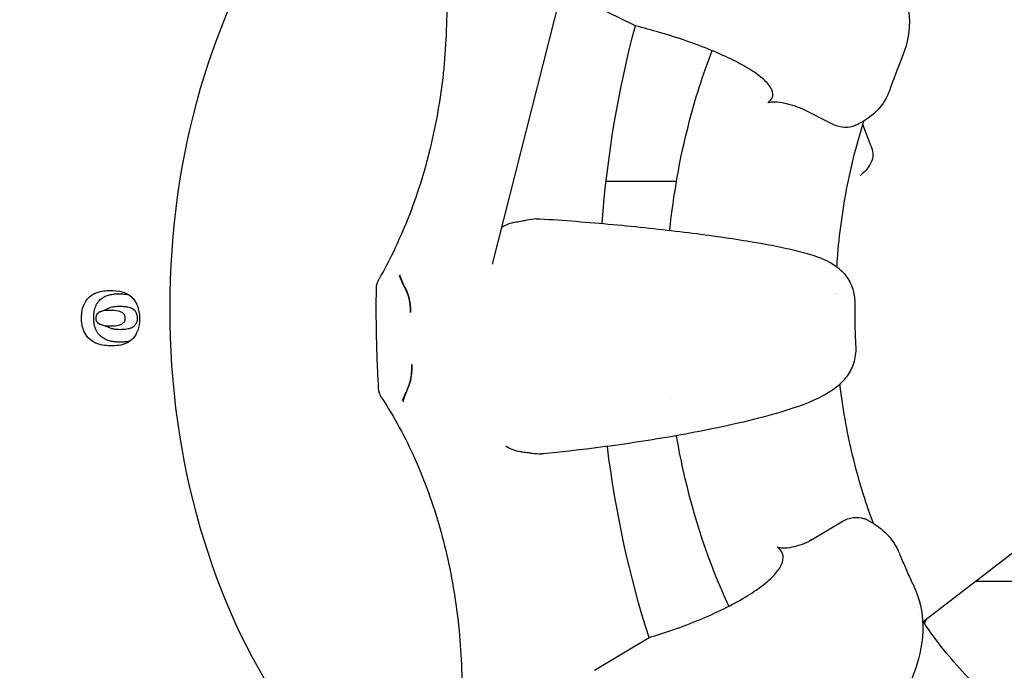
# Model space of a CAD drawing. Header units: inches. Extents: x 1 to 669, y 0 to 417.
# Tile 266 of 448: x 364.979 to 366.422, y 232.091 to 233.044. Entities that reach past the tile are written whole.
import ezdxf

# ---------------------------------------------------------------- set-up
doc = ezdxf.new("R2010")
doc.units = ezdxf.units.IN
doc.header["$LTSCALE"] = 12
doc.header["$MEASUREMENT"] = 0
doc.header["$PDMODE"] = 1
doc.layers.get('Defpoints').update_dxf_attribs({"linetype": 'CONTINUOUS'})
doc.layers.add('D', color=2, linetype='CONTINUOUS')
doc.layers.add('Q', color=4, linetype='CONTINUOUS')
doc.styles.get("Standard").update_dxf_attribs({"font": 'SIMPLEX.SHX', "width": 0.875})
doc.dimstyles.get("Standard").update_dxf_attribs({"dimscale": 28, "dimtxt": 0.125, "dimasz": 0.125, "dimexe": 0.04375, "dimexo": 0.0625, "dimgap": 0.04375, "dimtad": 0, "dimtih": 1, "dimtoh": 1, "dimdec": 4, "dimzin": 12, "dimdsep": 46, "dimlunit": 5, "dimtxsty": 'Standard', "dimcen": 0, "dimclrd": 256, "dimclre": 256, "dimclrt": 256, "dimadec": 1, "dimazin": 3, "dimtfac": 0.875, "dimtdec": 4, "dimtofl": 0, "dimtmove": 0, "dimatfit": 2, "dimfxl": 1, "dimtolj": 1, "dimtzin": 12, "dimlwd": 13, "dimlwe": 13, "dimarcsym": 0})
doc.dimstyles.new('STANDARD$0', dxfattribs={"dimscale": 32, "dimtxt": 0.09375, "dimasz": 0.0625, "dimexe": 0.03125, "dimexo": 0.03125, "dimgap": 0.03125, "dimtad": 1, "dimtih": 1, "dimtoh": 1, "dimdec": 4, "dimzin": 12, "dimdsep": 46, "dimlunit": 5, "dimtxsty": 'Standard', "dimcen": -0.03125, "dimclrd": 256, "dimclre": 256, "dimclrt": 256, "dimadec": 0, "dimazin": 0, "dimtfac": 0.875, "dimtdec": 4, "dimtofl": 0, "dimtmove": 0, "dimatfit": 3, "dimfxl": 1, "dimtolj": 1, "dimtzin": 12, "dimlwd": 13, "dimlwe": 13, "dimarcsym": 0})

# ---------------------------------------------------------------- blocks, each defined once
blk = doc.blocks.new('*D70')
at = {"layer": 'D', "lineweight": 13, "transparency": 16777216}
for p, q in [((327.5446, 287.0038), (425.2048, 287.0038)), ((424.2048, 285.0038), (424.2048, 231.3716)), ((424.2048, 167.621), (424.2048, 223.2466)), ((370.1312, 165.621), (425.2048, 165.621))]:
    blk.add_line(p, q, dxfattribs=at)
at = {"layer": 'D', "transparency": 16777216}
for points in [[(423.8715, 285.0038), (424.5382, 285.0038), (424.2048, 287.0038)], [(423.8715, 167.621), (424.5382, 167.621), (424.2048, 165.621)]]:
    blk.add_solid(points, dxfattribs=at)
at = {"layer": 'Defpoints', "color": 0, "transparency": 16777216}
for p in [(326.5446, 287.0038), (369.1312, 165.621), (424.2048, 165.621)]:
    blk.add_point(p, dxfattribs=at)
at = {"layer": 'D', "transparency": 16777216, "insert": (424.2048, 227.3091), "char_height": 3, "attachment_point": 5}
blk.add_mtext('\\A1;121{\\H0.875x;\\S1/2;}{}{\\C2;%%p1}', dxfattribs=at)

msp = doc.modelspace()

# ---------------------------------------------------------------- linework, layer by layer
at = {"layer": 'Q', "extrusion": (-1, 4.93038e-32, -2.22045e-16)}
for p, q in [((365.67248, 232.68588), (365.9109, 233.62732)), ((365.88174, 233.03516), (365.7997, 233.07601)), ((366.1718, 232.89071), (366.12496, 232.91404)), ((366.22674, 232.86007), (366.21501, 232.89061)), ((365.83881, 232.80772), (365.942, 232.80772)), ((365.09717, 232.61605), (365.11011, 232.62151)), ((365.1116, 232.59261), (365.09837, 232.59744)), ((365.93998, 232.43422), (365.942, 232.43422)), ((366.13902, 232.28131), (366.18473, 232.30875)), ((366.30346, 232.16227), (366.44726, 232.27268)), ((366.44732, 232.22097), (366.37991, 232.22097)), ((365.8216, 232.09078), (365.90165, 232.13883))]:
    msp.add_line(p, q, dxfattribs=at)
at = {"layer": 'Q', "extrusion": (2.22045e-16, -1.09476e-47, -1)}
for centre, start, end in [((-365.53215, 232.64983), 0.85355, 29.76119), ((-365.53534, 232.50617), 327.00312, 356.59691)]:
    msp.add_arc(centre, 0.03, start, end, dxfattribs=at)
at = {"layer": 'Q', "extrusion": (2.22045e-16, -8.75812e-47, -1)}
msp.add_ellipse((365.36223, 232.62097), major_axis=(0, 0.85), ratio=0.7071068, start_param=-1.4109996, end_param=-0.0174533, dxfattribs=at)
at = {"layer": 'Q', "extrusion": (2.22045e-16, 0, -1)}
for centre, major_axis, ratio, start_param, end_param in [((365.80063, 232.62097), (0, -0.85), 0.7071068, 0.0681147, 3.1234172), ((366.65623, 232.62097), (0, 1.171), 0.7071068, -1.9951561, -1.7442286), ((365.74844, 232.47449), (0.01159, 0.06588), 0.7476836, -3.3441867, -3.2749371), ((366.11781, 232.28131), (-0.02874, -0.00863), 0.2762605, -2.3145218, -0.1968871)]:
    msp.add_ellipse(centre, major_axis=major_axis, ratio=ratio, start_param=start_param, end_param=end_param, dxfattribs=at)
at = {"layer": 'Q', "extrusion": (2.22045e-16, -1.09476e-47, -1)}
msp.add_ellipse((366.65623, 232.62097), major_axis=(0, 1.171), ratio=0.7071068, start_param=-1.4641616, end_param=-1.2092692, dxfattribs=at)
at = {"layer": 'Q', "extrusion": (2.22045e-16, -6.16298e-33, -1)}
msp.add_ellipse((366.10375, 232.91404), major_axis=(0.02912, -0.00725), ratio=0.2348486, start_param=-2.9325346, end_param=-0.8148998, dxfattribs=at)
at = {"layer": 'Q', "extrusion": (2.22045e-16, 1.2326e-32, -1)}
msp.add_ellipse((365.74372, 232.68656), major_axis=(0.01087, -0.0655), ratio=0.7588536, start_param=-3.0815963, end_param=-2.9680716, dxfattribs=at)
at = {"layer": 'Q', "extrusion": (2.22045e-16, -1.75162e-46, -1)}
msp.add_ellipse((365.36223, 232.62097), major_axis=(0, -0.85), ratio=0.7071068, start_param=0, end_param=1.4109996, dxfattribs=at)
at = {"layer": 'Q', "extrusion": (2.22045e-16, 4.37906e-47, -1)}
msp.add_ellipse((365.80063, 232.62097), major_axis=(0, -0.85), ratio=0.7071068, start_param=-1.0059782, end_param=-0.9968154, dxfattribs=at)
at = {"layer": 'Q'}
for points, knots in [([(365.88879, 233.39316), (365.92557, 233.38193), (365.96382, 233.36665), (366.00947, 233.34417), (366.01834, 233.3396), (366.05361, 233.32061), (366.07946, 233.30476), (366.13595, 233.26551), (366.16584, 233.2409), (366.2167, 233.19023), (366.23818, 233.16356), (366.27047, 233.10841), (366.28139, 233.07871), (366.28409, 233.0296), (366.2812, 233.00995), (366.27376, 232.99214)], [0, 0, 0, 0, 0.12305488, 0.12305488, 0.15295128, 0.15295128, 0.24321717, 0.24321717, 0.36467756, 0.36467756, 0.48862477, 0.48862477, 0.62048317, 0.62048317, 0.70439921, 0.70439921, 0.70439921, 0.70439921]), ([(365.59444, 233.19947), (365.60028, 233.16243), (365.60376, 233.12461), (365.60587, 233.04868), (365.60451, 233.01058), (365.59699, 232.93537), (365.59084, 232.89828), (365.57396, 232.82634), (365.56325, 232.79151), (365.53765, 232.72528), (365.52277, 232.69388), (365.5061, 232.66472)], [6.06395461, 6.06395461, 6.06395461, 6.06395461, 6.24380011, 6.24380011, 6.42364561, 6.42364561, 6.60349111, 6.60349111, 6.78333662, 6.78333662, 6.96318212, 6.96318212, 6.96318212, 6.96318212]), ([(366.07562, 232.92255), (366.07641, 232.92309), (366.07715, 232.92364), (366.08103, 232.92694), (366.08275, 232.93011), (366.08352, 232.93649), (366.08264, 232.94029), (366.07784, 232.94847), (366.07393, 232.95285), (366.06454, 232.96118), (366.0582, 232.9659), (366.04291, 232.97555), (366.03396, 232.98048), (366.01584, 232.9895), (366.005, 232.99443), (365.98154, 233.00408), (365.96893, 233.0088), (365.94484, 233.01713), (365.93116, 233.02151), (365.90527, 233.02906), (365.89317, 233.03231), (365.88174, 233.03516)], [1.94412235, 1.94412235, 1.94412235, 1.94412235, 1.9657383, 1.9657383, 2.06919669, 2.06919669, 2.17268186, 2.17268186, 2.27616702, 2.27616702, 2.37966366, 2.37966366, 2.4831603, 2.4831603, 2.58664951, 2.58664951, 2.69013871, 2.69013871, 2.79360598, 2.79360598, 2.88108268, 2.88108268, 2.88108268, 2.88108268]), ([(365.93209, 232.73554), (365.93751, 232.78787), (365.94664, 232.83946), (365.96893, 232.92698), (365.98055, 232.96364), (365.99408, 232.99892)], [3.28688065, 3.28688065, 3.28688065, 3.28688065, 3.4873358, 3.4873358, 3.63869874, 3.63869874, 3.63869874, 3.63869874]), ([(366.27375, 232.99213), (366.27238, 232.98885), (366.27102, 232.98553), (366.26834, 232.97886), (366.26702, 232.9755), (366.2644, 232.96873), (366.26311, 232.96531), (366.26056, 232.95844), (366.2593, 232.95498), (366.25681, 232.94802), (366.25559, 232.94451), (366.25438, 232.94098)], [2.608096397, 2.608096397, 2.608096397, 2.608096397, 2.62475778, 2.62475778, 2.641419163, 2.641419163, 2.658080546, 2.658080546, 2.674741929, 2.674741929, 2.691403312, 2.691403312, 2.691403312, 2.691403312]), ([(366.25438, 232.94098), (366.25064, 232.93001), (366.24434, 232.92003), (366.22931, 232.9039), (366.22053, 232.89768), (366.20926, 232.89168), (366.20691, 232.89053), (366.20455, 232.88947)], [0, 0, 0, 0, 0.04799056, 0.04799056, 0.09781121, 0.09781121, 0.11083431, 0.11083431, 0.11083431, 0.11083431]), ([(366.177, 232.68208), (366.17724, 232.68581), (366.17751, 232.68953), (366.1792, 232.71165), (366.18114, 232.72996), (366.1861, 232.76627), (366.1891, 232.78427), (366.19615, 232.81985), (366.20019, 232.83742), (366.20838, 232.86859), (366.21235, 232.88229), (366.21663, 232.89578)], [3.23269417, 3.23269417, 3.23269417, 3.23269417, 3.24941679, 3.24941679, 3.3320698, 3.3320698, 3.41472282, 3.41472282, 3.49737583, 3.49737583, 3.563699, 3.563699, 3.563699, 3.563699]), ([(366.20452, 232.88945), (366.19932, 232.88711), (366.19386, 232.8861), (366.18275, 232.88653), (366.17714, 232.88805), (366.1718, 232.89071)], [0.00000407, 0.00000407, 0.00000407, 0.00000407, 0.05879473, 0.05879473, 0.11966447, 0.11966447, 0.11966447, 0.11966447]), ([(366.22674, 232.86007), (366.22821, 232.85623), (366.22928, 232.8517), (366.22964, 232.84705), (366.22966, 232.84594), (366.22963, 232.84483)], [-0.361503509, -0.361503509, -0.361503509, -0.361503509, -0.328232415, -0.328232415, -0.318270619, -0.318270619, -0.318270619, -0.318270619]), ([(366.22963, 232.84483), (366.22961, 232.8443), (366.22957, 232.84376), (366.22908, 232.83951), (366.2276, 232.83549), (366.22194, 232.82602), (366.21716, 232.82071), (366.21136, 232.81598), (366.21131, 232.81594), (366.21125, 232.8159)], [-0.10942397, -0.10942397, -0.10942397, -0.10942397, -0.10301699, -0.10301699, -0.05872318, -0.05872318, 0, 0, 0.00054096, 0.00054096, 0.00054096, 0.00054096]), ([(365.70643, 232.74742), (365.7025, 232.74693), (365.69866, 232.74592), (365.69143, 232.74307), (365.68804, 232.74124), (365.68493, 232.7391), (365.68492, 232.73909), (365.68486, 232.73905)], [-0.060288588, -0.060288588, -0.060288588, -0.060288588, -0.029972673, -0.029972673, 0, 0, 0.000343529, 0.000343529, 0.000343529, 0.000343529]), ([(365.73585, 232.75244), (365.73195, 232.7521), (365.72722, 232.75126), (365.72011, 232.74985), (365.71786, 232.7494), (365.71263, 232.74838), (365.70951, 232.74781), (365.70643, 232.74742)], [-0.083714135, -0.083714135, -0.083714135, -0.083714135, -0.041860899, -0.041860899, -0.023658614, -0.023658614, -0.000001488, -0.000001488, -0.000001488, -0.000001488]), ([(365.7416, 232.7525), (365.77623, 232.75033), (365.81284, 232.74749), (365.88434, 232.7409), (365.92014, 232.73708), (365.98648, 232.72893), (366.01785, 232.72451), (366.07295, 232.71549), (366.09712, 232.71082), (366.12711, 232.70354), (366.13637, 232.70098), (366.15412, 232.69496), (366.16246, 232.69193), (366.17551, 232.68329), (366.1785, 232.68105), (366.1844, 232.67572), (366.18732, 232.67265), (366.1942, 232.66364), (366.19791, 232.65687), (366.20217, 232.64335), (366.20319, 232.63672), (366.20314, 232.63012)], [0, 0, 0, 0, 0.10790101, 0.10790101, 0.21576919, 0.21576919, 0.32406543, 0.32406543, 0.43476652, 0.43476652, 0.4943716, 0.4943716, 0.55864357, 0.55864357, 0.57658216, 0.57658216, 0.59351183, 0.59351183, 0.61947056, 0.61947056, 0.64115894, 0.64115894, 0.64115894, 0.64115894]), ([(365.5445, 232.65046), (365.54384, 232.65167), (365.54319, 232.65287), (365.54257, 232.65406), (365.53978, 232.65944), (365.53749, 232.66449), (365.53598, 232.66869)], [-0.071452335, -0.071452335, -0.071452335, -0.071452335, -0.058365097, -0.058365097, -0.058365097, 0.000545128, 0.000545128, 0.000545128, 0.000545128]), ([(365.54462, 232.65067), (365.5427, 232.6544), (365.54109, 232.65795), (365.53864, 232.66416), (365.53773, 232.66692), (365.53701, 232.66972), (365.53694, 232.67), (365.53687, 232.67026)], [0.000002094, 0.000002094, 0.000002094, 0.000002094, 0.035957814, 0.035957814, 0.068431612, 0.068431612, 0.071913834, 0.071913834, 0.071913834, 0.071913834]), ([(365.0699, 232.60658), (365.0699, 232.60871), (365.06991, 232.61053), (365.07027, 232.61444), (365.07058, 232.6169), (365.07153, 232.62125), (365.07243, 232.6249), (365.07585, 232.63145), (365.07776, 232.63446), (365.0852, 232.64153), (365.08949, 232.64341), (365.09903, 232.64717), (365.10637, 232.64725), (365.11189, 232.6473)], [-0.15717626, -0.15717626, -0.15717626, -0.15717626, -0.12636839, -0.12636839, -0.10525266, -0.10525266, -0.0867008, -0.0867008, -0.07514542, -0.07514542, -0.0594603, -0.0594603, -0.000001, -0.000001, -0.000001, -0.000001]), ([(365.11189, 232.6473), (365.11701, 232.64724), (365.1235, 232.64712), (365.13746, 232.64282), (365.1399, 232.64079), (365.14317, 232.63799)], [-0.086398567, -0.086398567, -0.086398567, -0.086398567, -0.041518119, -0.041518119, -0.000001, -0.000001, -0.000001, -0.000001]), ([(365.50539, 232.50439), (365.50481, 232.51409), (365.50431, 232.5238), (365.50344, 232.54323), (365.50308, 232.55295), (365.50251, 232.57241), (365.50229, 232.58214), (365.502, 232.6016), (365.50193, 232.61134), (365.50193, 232.63081), (365.502, 232.64054), (365.50215, 232.65028)], [3.05769375, 3.05769375, 3.05769375, 3.05769375, 3.07868678, 3.07868678, 3.09967981, 3.09967981, 3.12067284, 3.12067284, 3.14166586, 3.14166586, 3.16265889, 3.16265889, 3.16265889, 3.16265889]), ([(365.55227, 232.61497), (365.55225, 232.62184), (365.55148, 232.62872), (365.54875, 232.64076), (365.54696, 232.64579), (365.54471, 232.65007), (365.54461, 232.65026), (365.5445, 232.65046)], [-0.427982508, -0.427982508, -0.427982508, -0.427982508, -0.384201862, -0.384201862, -0.344834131, -0.344834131, -0.342890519, -0.342890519, -0.342890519, -0.342890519]), ([(365.54462, 232.65067), (365.5449, 232.65013), (365.54517, 232.64957), (365.54767, 232.64424), (365.54943, 232.63856), (365.55125, 232.62909), (365.55169, 232.62573), (365.55216, 232.6199), (365.55227, 232.61742), (365.55227, 232.61497)], [-0.096603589, -0.096603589, -0.096603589, -0.096603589, -0.090952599, -0.090952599, -0.043910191, -0.043910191, -0.018693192, -0.018693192, 0, 0, 0, 0]), ([(365.08783, 232.60693), (365.08783, 232.60845), (365.08784, 232.60998), (365.08798, 232.61225), (365.08805, 232.61301), (365.08822, 232.61451), (365.08832, 232.61526), (365.08854, 232.61674), (365.08867, 232.61748), (365.08898, 232.61893), (365.08916, 232.61965), (365.08973, 232.62177), (365.09019, 232.62315), (365.09127, 232.62576), (365.0919, 232.62699), (365.09328, 232.6293), (365.09404, 232.63038), (365.09565, 232.63236), (365.09651, 232.63327), (365.0983, 232.63493), (365.09923, 232.63568), (365.10114, 232.63704), (365.10212, 232.63766), (365.10412, 232.63876), (365.10514, 232.63922), (365.10721, 232.64005), (365.10826, 232.64039), (365.11037, 232.64098), (365.11143, 232.64124), (365.11356, 232.64165), (365.11463, 232.64181), (365.11677, 232.64209), (365.11785, 232.64221), (365.12107, 232.64248), (365.12323, 232.64252), (365.12539, 232.64254)], [0, 0, 0, 0, 0.0001153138, 0.0001153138, 0.0001729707, 0.0001729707, 0.0002306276, 0.0002306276, 0.0002882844, 0.0002882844, 0.0003459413, 0.0003459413, 0.0004612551, 0.0004612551, 0.0005765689, 0.0005765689, 0.0006918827, 0.0006918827, 0.0008071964, 0.0008071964, 0.0009225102, 0.0009225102, 0.001037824, 0.001037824, 0.0011531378, 0.0011531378, 0.0012684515, 0.0012684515, 0.0013837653, 0.0013837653, 0.0014990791, 0.0014990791, 0.0016143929, 0.0016143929, 0.0018450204, 0.0018450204, 0.0018450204, 0.0018450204]), ([(365.12539, 232.64254), (365.12792, 232.64251), (365.13046, 232.64246), (365.13488, 232.64202), (365.13676, 232.64176), (365.13864, 232.64141)], [0, 0, 0, 0, 0.00027379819, 0.00027379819, 0.00047775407, 0.00047775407, 0.00047775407, 0.00047775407]), ([(365.14317, 232.63799), (365.14475, 232.63638), (365.14616, 232.63494), (365.14953, 232.63002), (365.15071, 232.62758), (365.15269, 232.62268), (365.15355, 232.61957), (365.15471, 232.61286), (365.15481, 232.60984), (365.15491, 232.60717)], [-0.063992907, -0.063992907, -0.063992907, -0.063992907, -0.051796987, -0.051796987, -0.038413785, -0.038413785, -0.020400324, -0.020400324, -0.000001, -0.000001, -0.000001, -0.000001]), ([(365.11146, 232.61816), (365.1082, 232.61811), (365.103, 232.61799), (365.09768, 232.61629), (365.0962, 232.61573), (365.09414, 232.61433), (365.0932, 232.6134), (365.09199, 232.6118), (365.09147, 232.61091), (365.09075, 232.60862), (365.09072, 232.60752), (365.0907, 232.60663)], [-0.054358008, -0.054358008, -0.054358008, -0.054358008, -0.025697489, -0.025697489, -0.018155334, -0.018155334, -0.012132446, -0.012132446, -0.006786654, -0.006786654, -0.000001, -0.000001, -0.000001, -0.000001]), ([(365.12547, 232.62385), (365.12294, 232.6238), (365.1204, 232.62375), (365.11663, 232.62326), (365.11537, 232.62306), (365.11288, 232.6225), (365.11164, 232.62213), (365.11032, 232.6216), (365.11022, 232.62156), (365.11011, 232.62151)], [0, 0, 0, 0, 0.00027287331, 0.00027287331, 0.00040930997, 0.00040930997, 0.00054574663, 0.00054574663, 0.00055761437, 0.00055761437, 0.00055761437, 0.00055761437]), ([(365.13411, 232.60664), (365.13406, 232.60774), (365.13401, 232.60865), (365.1335, 232.61037), (365.13316, 232.61137), (365.13213, 232.61289), (365.13187, 232.61317), (365.13106, 232.61398), (365.13064, 232.61465), (365.12663, 232.61636), (365.12553, 232.61674), (365.11951, 232.61807), (365.11474, 232.61812), (365.11146, 232.61816)], [-0.14433582, -0.14433582, -0.14433582, -0.14433582, -0.10597791, -0.10597791, -0.08879537, -0.08879537, -0.08091388, -0.08091388, -0.04851369, -0.04851369, -0.03530667, -0.03530667, -0.000001, -0.000001, -0.000001, -0.000001]), ([(365.15204, 232.60701), (365.15202, 232.60748), (365.152, 232.60796), (365.15193, 232.6089), (365.15188, 232.60937), (365.15167, 232.61077), (365.15145, 232.61168), (365.15089, 232.61342), (365.15054, 232.61424), (365.14973, 232.61578), (365.14928, 232.61649), (365.14852, 232.61745), (365.14826, 232.61775), (365.1477, 232.6183), (365.14742, 232.61856), (365.14684, 232.61905), (365.14654, 232.61928), (365.14594, 232.6197), (365.14563, 232.6199), (365.14471, 232.62048), (365.14407, 232.62082), (365.14311, 232.62125), (365.14279, 232.62139), (365.14214, 232.62165), (365.14181, 232.62178), (365.14018, 232.62235), (365.13885, 232.62267), (365.13686, 232.62306), (365.13619, 232.62317), (365.13485, 232.62336), (365.13418, 232.62343), (365.13284, 232.62355), (365.13217, 232.62361), (365.13083, 232.6237), (365.13016, 232.62374), (365.12815, 232.62381), (365.12681, 232.62383), (365.12547, 232.62385)], [0, 0, 0, 0, 0.0000359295, 0.0000359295, 0.0000718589, 0.0000718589, 0.0001437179, 0.0001437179, 0.0002155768, 0.0002155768, 0.0002874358, 0.0002874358, 0.0003233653, 0.0003233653, 0.0003592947, 0.0003592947, 0.0003952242, 0.0003952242, 0.0004311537, 0.0004311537, 0.0005030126, 0.0005030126, 0.0005389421, 0.0005389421, 0.0005748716, 0.0005748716, 0.0007185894, 0.0007185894, 0.0007904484, 0.0007904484, 0.0008623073, 0.0008623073, 0.0009341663, 0.0009341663, 0.0010060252, 0.0010060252, 0.0011497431, 0.0011497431, 0.0011497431, 0.0011497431]), ([(366.20313, 232.63012), (366.2031, 232.62577), (366.20309, 232.62141), (366.20312, 232.6127), (366.20316, 232.60834), (366.2033, 232.59963), (366.2034, 232.59528), (366.20365, 232.58658), (366.2038, 232.58223), (366.20415, 232.57354), (366.20435, 232.5692), (366.20458, 232.56486)], [3.129377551, 3.129377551, 3.129377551, 3.129377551, 3.146821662, 3.146821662, 3.164265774, 3.164265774, 3.181709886, 3.181709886, 3.199153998, 3.199153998, 3.21659811, 3.21659811, 3.21659811, 3.21659811]), ([(365.11353, 232.56633), (365.10786, 232.56638), (365.10016, 232.56656), (365.08878, 232.57097), (365.08403, 232.5735), (365.07675, 232.58125), (365.07484, 232.5845), (365.07177, 232.59164), (365.07104, 232.59543), (365.07004, 232.60111), (365.06996, 232.60421), (365.0699, 232.60658)], [-0.055089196, -0.055089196, -0.055089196, -0.055089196, -0.038594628, -0.038594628, -0.030725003, -0.030725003, -0.025233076, -0.025233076, -0.018067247, -0.018067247, -0.000001, -0.000001, -0.000001, -0.000001]), ([(365.12695, 232.57177), (365.12478, 232.57179), (365.12261, 232.57183), (365.11826, 232.57218), (365.11609, 232.57245), (365.11178, 232.57328), (365.10963, 232.57384), (365.10646, 232.57501), (365.10542, 232.57548), (365.10337, 232.57654), (365.10236, 232.57712), (365.10038, 232.57844), (365.0994, 232.57915), (365.09752, 232.58073), (365.09661, 232.58161), (365.09489, 232.58352), (365.09407, 232.58456), (365.09257, 232.58682), (365.09188, 232.58803), (365.09067, 232.59061), (365.09016, 232.59199), (365.08951, 232.59412), (365.08932, 232.59484), (365.08896, 232.5963), (365.0888, 232.59704), (365.08853, 232.59853), (365.08842, 232.59929), (365.08821, 232.6008), (365.08812, 232.60156), (365.08791, 232.60385), (365.08787, 232.60539), (365.08783, 232.60693)], [0, 0, 0, 0, 0.0002340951, 0.0002340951, 0.0004681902, 0.0004681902, 0.0007022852, 0.0007022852, 0.0008193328, 0.0008193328, 0.0009363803, 0.0009363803, 0.0010534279, 0.0010534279, 0.0011704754, 0.0011704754, 0.0012875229, 0.0012875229, 0.0014045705, 0.0014045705, 0.001521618, 0.001521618, 0.0015801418, 0.0015801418, 0.0016386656, 0.0016386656, 0.0016971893, 0.0016971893, 0.0017557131, 0.0017557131, 0.0018727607, 0.0018727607, 0.0018727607, 0.0018727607]), ([(365.0907, 232.60663), (365.09071, 232.60631), (365.09073, 232.60594), (365.09075, 232.60565), (365.09078, 232.60533), (365.09083, 232.605), (365.0909, 232.60466), (365.091, 232.60423), (365.09112, 232.60382), (365.09128, 232.60343), (365.09135, 232.60326), (365.09142, 232.60309), (365.0915, 232.60292), (365.09156, 232.60281), (365.09161, 232.6027), (365.09167, 232.60259), (365.09181, 232.60233), (365.09197, 232.60207), (365.09214, 232.60183), (365.09226, 232.60166), (365.09239, 232.60149), (365.09252, 232.60133), (365.0927, 232.60111), (365.09288, 232.60092), (365.09307, 232.60072), (365.09337, 232.60042), (365.09368, 232.60014), (365.094, 232.59986)], [0.00000481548, 0.00000481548, 0.00000481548, 0.00000481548, 0.00002895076, 0.00002895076, 0.00002895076, 0.00005538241, 0.00005538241, 0.00005538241, 0.00008902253, 0.00008902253, 0.00008902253, 0.00010411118, 0.00010411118, 0.00010411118, 0.00011433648, 0.00011433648, 0.00011433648, 0.00013962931, 0.00013962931, 0.00013962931, 0.0001579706, 0.0001579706, 0.0001579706, 0.00018275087, 0.00018275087, 0.00018275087, 0.00022222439, 0.00022222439, 0.00022222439, 0.00022222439]), ([(365.11258, 232.59546), (365.11587, 232.59548), (365.12018, 232.59552), (365.1263, 232.59706), (365.12808, 232.59766), (365.13122, 232.59963), (365.13222, 232.60096), (365.13332, 232.60259), (365.13362, 232.60339), (365.13407, 232.60495), (365.1341, 232.60596), (365.13411, 232.60664)], [-0.01731474, -0.01731474, -0.01731474, -0.01731474, -0.011990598, -0.011990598, -0.010179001, -0.010179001, -0.008040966, -0.008040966, -0.005216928, -0.005216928, -0.000001, -0.000001, -0.000001, -0.000001]), ([(365.15491, 232.60717), (365.15491, 232.60524), (365.15492, 232.60156), (365.15393, 232.59506), (365.15328, 232.59145), (365.15058, 232.58461), (365.14871, 232.58077), (365.14231, 232.57382), (365.13894, 232.57175), (365.12854, 232.56652), (365.11983, 232.56638), (365.11353, 232.56633)], [-0.20111906, -0.20111906, -0.20111906, -0.20111906, -0.13728321, -0.13728321, -0.10757963, -0.10757963, -0.087156, -0.087156, -0.06786145, -0.06786145, -0.000001, -0.000001, -0.000001, -0.000001]), ([(365.12672, 232.59046), (365.12802, 232.59047), (365.12931, 232.59048), (365.1319, 232.59061), (365.13319, 232.59072), (365.13576, 232.59101), (365.13705, 232.5912), (365.1396, 232.59174), (365.14087, 232.59208), (365.14274, 232.59276), (365.14336, 232.59302), (365.14458, 232.59362), (365.14518, 232.59396), (365.14691, 232.59517), (365.14798, 232.59619), (365.14942, 232.59801), (365.14986, 232.59866), (365.15065, 232.6001), (365.151, 232.60087), (365.15141, 232.6021), (365.15153, 232.60253), (365.15173, 232.60339), (365.15181, 232.60383), (365.152, 232.60518), (365.15203, 232.60609), (365.15204, 232.60701)], [0, 0, 0, 0, 0.0001387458, 0.0001387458, 0.0002774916, 0.0002774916, 0.0004162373, 0.0004162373, 0.0005549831, 0.0005549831, 0.000624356, 0.000624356, 0.0006937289, 0.0006937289, 0.0008324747, 0.0008324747, 0.0009018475, 0.0009018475, 0.0009712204, 0.0009712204, 0.0010059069, 0.0010059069, 0.0010405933, 0.0010405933, 0.0011099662, 0.0011099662, 0.0011099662, 0.0011099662]), ([(365.094, 232.59986), (365.09606, 232.59829), (365.09705, 232.59762), (365.10542, 232.59558), (365.10991, 232.5955), (365.11258, 232.59546)], [-0.054497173, -0.054497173, -0.054497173, -0.054497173, -0.028689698, -0.028689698, -0.000001, -0.000001, -0.000001, -0.000001]), ([(365.1116, 232.59261), (365.11314, 232.59205), (365.1147, 232.59166), (365.118, 232.59102), (365.11974, 232.59078), (365.12323, 232.59052), (365.12498, 232.59049), (365.12672, 232.59046)], [0.00020438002, 0.00020438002, 0.00020438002, 0.00020438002, 0.00037333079, 0.00037333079, 0.00055999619, 0.00055999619, 0.00074666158, 0.00074666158, 0.00074666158, 0.00074666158]), ([(365.14064, 232.57301), (365.14043, 232.57296), (365.14022, 232.57292), (365.13785, 232.57246), (365.13567, 232.57219), (365.13132, 232.57184), (365.12914, 232.57179), (365.12695, 232.57177)], [0.00137814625, 0.00137814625, 0.00137814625, 0.00137814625, 0.00140117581, 0.00140117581, 0.00163470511, 0.00163470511, 0.00186823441, 0.00186823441, 0.00186823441, 0.00186823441]), ([(366.20458, 232.56486), (366.20503, 232.55649), (366.20378, 232.548), (366.1988, 232.53302), (366.19509, 232.52637), (366.18662, 232.5149), (366.18179, 232.51021), (366.17029, 232.50075), (366.16358, 232.49666), (366.13942, 232.48385), (366.11948, 232.47663), (366.0785, 232.46429), (366.06009, 232.45941), (366.00846, 232.44713), (365.97201, 232.43976), (365.89857, 232.42704), (365.86093, 232.42141), (365.79804, 232.41345), (365.77205, 232.41057), (365.747, 232.40821)], [0, 0, 0, 0, 0.02987975, 0.02987975, 0.05945063, 0.05945063, 0.09211467, 0.09211467, 0.13923427, 0.13923427, 0.25485911, 0.25485911, 0.33160763, 0.33160763, 0.45277281, 0.45277281, 0.56476951, 0.56476951, 0.64312398, 0.64312398, 0.64312398, 0.64312398]), ([(365.54776, 232.50365), (365.54798, 232.5041), (365.5482, 232.50455), (365.55077, 232.51015), (365.55243, 232.51654), (365.55396, 232.52856), (365.55417, 232.53384), (365.55396, 232.53906)], [-0.223431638, -0.223431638, -0.223431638, -0.223431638, -0.219067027, -0.219067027, -0.17114976, -0.17114976, -0.135953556, -0.135953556, -0.135953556, -0.135953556]), ([(365.55396, 232.53906), (365.55398, 232.5387), (365.55399, 232.53833), (365.55408, 232.53542), (365.55405, 232.53287), (365.55374, 232.52672), (365.55335, 232.52312), (365.55169, 232.51347), (365.55002, 232.50795), (365.54789, 232.50346)], [0, 0, 0, 0, 0.002767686, 0.002767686, 0.022227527, 0.022227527, 0.05019511, 0.05019511, 0.099680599, 0.099680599, 0.099680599, 0.099680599]), ([(365.54776, 232.50365), (365.54715, 232.50245), (365.54656, 232.50126), (365.546, 232.50008), (365.54343, 232.49476), (365.54137, 232.48985), (365.54004, 232.48587)], [-0.280565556, -0.280565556, -0.280565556, -0.280565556, -0.26984796, -0.26984796, -0.26984796, -0.221604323, -0.221604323, -0.221604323, -0.221604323]), ([(365.54789, 232.50346), (365.54614, 232.49975), (365.54468, 232.49626), (365.54251, 232.49022), (365.54172, 232.48756), (365.54111, 232.4849), (365.54106, 232.48464), (365.54101, 232.48439)], [-0.068598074, -0.068598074, -0.068598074, -0.068598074, -0.032553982, -0.032553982, 0, 0, 0.0034908, 0.0034908, 0.0034908, 0.0034908]), ([(366.23051, 232.30609), (366.22537, 232.31976), (366.22056, 232.33369), (366.21078, 232.36473), (366.20595, 232.38193), (366.19731, 232.41686), (366.1935, 232.43459), (366.18693, 232.47045), (366.18417, 232.48858), (366.1818, 232.50798), (366.18167, 232.50911), (366.18153, 232.51024)], [2.65269523, 2.65269523, 2.65269523, 2.65269523, 2.72225995, 2.72225995, 2.80511962, 2.80511962, 2.88797929, 2.88797929, 2.97083896, 2.97083896, 2.97594677, 2.97594677, 2.97594677, 2.97594677]), ([(365.51018, 232.48983), (365.52806, 232.46229), (365.54426, 232.43235), (365.57269, 232.36864), (365.58492, 232.33488), (365.60493, 232.26467), (365.61271, 232.22823), (365.62355, 232.15388), (365.6266, 232.11598), (365.62786, 232.04002), (365.62607, 232.00195), (365.62188, 231.96444)], [5.54035583, 5.54035583, 5.54035583, 5.54035583, 5.72020133, 5.72020133, 5.90004684, 5.90004684, 6.07989234, 6.07989234, 6.25973784, 6.25973784, 6.43958334, 6.43958334, 6.43958334, 6.43958334]), ([(366.01877, 232.18475), (365.98989, 232.24677), (365.96728, 232.31429), (365.94806, 232.40123), (365.94481, 232.41783), (365.94194, 232.43457)], [2.559144, 2.559144, 2.559144, 2.559144, 2.83864293, 2.83864293, 2.90385666, 2.90385666, 2.90385666, 2.90385666]), ([(365.71391, 232.41116), (365.70995, 232.41148), (365.70607, 232.41234), (365.69872, 232.41493), (365.69525, 232.41665), (365.69205, 232.4187), (365.69204, 232.41872), (365.69198, 232.41875)], [0.000001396, 0.000001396, 0.000001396, 0.000001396, 0.030242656, 0.030242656, 0.060141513, 0.060141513, 0.060484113, 0.060484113, 0.060484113, 0.060484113]), ([(365.71391, 232.41116), (365.717, 232.41091), (365.72014, 232.4105), (365.72541, 232.40978), (365.72767, 232.40946), (365.73484, 232.40852), (365.73959, 232.40803), (365.74351, 232.40804)], [-0.084371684, -0.084371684, -0.084371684, -0.084371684, -0.060530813, -0.060530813, -0.04218495, -0.04218495, -0.000000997, -0.000000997, -0.000000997, -0.000000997]), ([(366.18473, 232.30875), (366.18994, 232.31187), (366.19547, 232.3139), (366.20655, 232.31531), (366.21204, 232.31479), (366.21733, 232.31291)], [0.00000038, 0.00000038, 0.00000038, 0.00000038, 0.06100715, 0.06100715, 0.11992776, 0.11992776, 0.11992776, 0.11992776]), ([(366.22136, 232.3112), (366.23087, 232.30642), (366.24001, 232.30033), (366.2568, 232.28404), (366.26419, 232.27352), (366.26889, 232.26173)], [0, 0, 0, 0, 0.05130488, 0.05130488, 0.10551058, 0.10551058, 0.10551058, 0.10551058]), ([(365.90165, 232.13883), (365.91295, 232.14218), (365.92489, 232.146), (365.95042, 232.15488), (365.96389, 232.16003), (365.98757, 232.16984), (365.99996, 232.17539), (366.02295, 232.18674), (366.03355, 232.19254), (366.05124, 232.20315), (366.05994, 232.20894), (366.07477, 232.22029), (366.08088, 232.22585), (366.08987, 232.23565), (366.09357, 232.24081), (366.09797, 232.25043), (366.09867, 232.2549), (366.09759, 232.2624), (366.09572, 232.26613), (366.09167, 232.27002), (366.09091, 232.27067), (366.09009, 232.27129)], [0.42976121, 0.42976121, 0.42976121, 0.42976121, 0.51723791, 0.51723791, 0.62070518, 0.62070518, 0.72419438, 0.72419438, 0.82768359, 0.82768359, 0.93118023, 0.93118023, 1.03467687, 1.03467687, 1.13816203, 1.13816203, 1.2416472, 1.2416472, 1.34510559, 1.34510559, 1.36672154, 1.36672154, 1.36672154, 1.36672154]), ([(366.26899, 232.26148), (366.27027, 232.25827), (366.27157, 232.25507), (366.27423, 232.24865), (366.27559, 232.24542), (366.27835, 232.23902), (366.27974, 232.23585), (366.28255, 232.22955), (366.28397, 232.22643), (366.28683, 232.22024), (366.28828, 232.21717), (366.28973, 232.21413)], [3.655546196, 3.655546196, 3.655546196, 3.655546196, 3.671561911, 3.671561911, 3.688004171, 3.688004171, 3.704446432, 3.704446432, 3.720888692, 3.720888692, 3.737330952, 3.737330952, 3.737330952, 3.737330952]), ([(366.28973, 232.21413), (366.29835, 232.19614), (366.30266, 232.17606), (366.30326, 232.13461), (366.29915, 232.11285), (366.28222, 232.06415), (366.26708, 232.03674), (366.22573, 231.97984), (366.19759, 231.94972), (366.13525, 231.89523), (366.10051, 231.86996), (366.05584, 231.84286), (366.04716, 231.83783), (366.01202, 231.8184), (365.98474, 231.80541), (365.94517, 231.78958), (365.93259, 231.785), (365.92012, 231.78091)], [0, 0, 0, 0, 0.08575456, 0.08575456, 0.17793178, 0.17793178, 0.29572846, 0.29572846, 0.42860672, 0.42860672, 0.55527617, 0.55527617, 0.58533184, 0.58533184, 0.67607199, 0.67607199, 0.71836004, 0.71836004, 0.71836004, 0.71836004]), ([(366.4061, 232.04649), (366.39471, 232.05595), (366.38358, 232.06612), (366.36182, 232.08796), (366.35119, 232.09963), (366.33065, 232.12429), (366.32074, 232.13729), (366.30833, 232.15503), (366.30548, 232.15921), (366.30267, 232.16345)], [2.10169312, 2.10169312, 2.10169312, 2.10169312, 2.18784088, 2.18784088, 2.27478155, 2.27478155, 2.36172223, 2.36172223, 2.38810343, 2.38810343, 2.38810343, 2.38810343])]:
    msp.add_open_spline(points, degree=3, knots=knots, dxfattribs=at)
for points in [[(366.20452, 232.88945), (366.20453, 232.88946), (366.20454, 232.88946), (366.20455, 232.88947)], [(366.17505, 232.64264), (366.17505, 232.64264), (366.17505, 232.64264), (366.17505, 232.64264)], [(366.17528, 232.64258), (366.17528, 232.64258), (366.17528, 232.64258), (366.17528, 232.64258)], [(366.17996, 232.64133), (366.17996, 232.64133), (366.17996, 232.64133), (366.17996, 232.64133)], [(365.93415, 232.48798), (365.93415, 232.48798), (365.93415, 232.48798), (365.93415, 232.48798)], [(366.22136, 232.3112), (366.22012, 232.31183), (366.21877, 232.3124), (366.21733, 232.31291)], [(366.29779, 232.17092), (366.29779, 232.17092), (366.29779, 232.17092), (366.29779, 232.17092)]]:
    msp.add_open_spline(points, degree=3, dxfattribs=at)

# ---------------------------------------------------------------- dimensions: what is measured, and where the dimension line sits
at = {"layer": 'D'}
dim = msp.add_linear_dim(base=(424.20482, 165.62097), p1=(326.54465, 287.0038), p2=(369.1312, 165.62097), angle=90, text='<>{}{\\C2;%%p1}', dimstyle='STANDARD$0', override={"dimdec": 1, "dimtp": 1, "dimtm": 1, "dimarcsym": 1}, dxfattribs=at)
dim.commit()
dim.dimension.update_dxf_attribs({"geometry": '*D70', "text_midpoint": (424.20482, 227.30911), "dimtype": 160})

# ---------------------------------------------------------------- leaders
at = {"layer": 'D', "annotation_type": 0, "has_hookline": 1, "hookline_direction": 0, "text_width": 26.6875}
msp.add_leader([(346.29356, 235.62097), (369.49455, 221.78919), (372.99455, 221.78919)], dimstyle='Standard', override={"dimgap": 0.04375, "dimtad": 0, "dimarcsym": 1}, dxfattribs=at)

doc.saveas('drawing.dxf')
